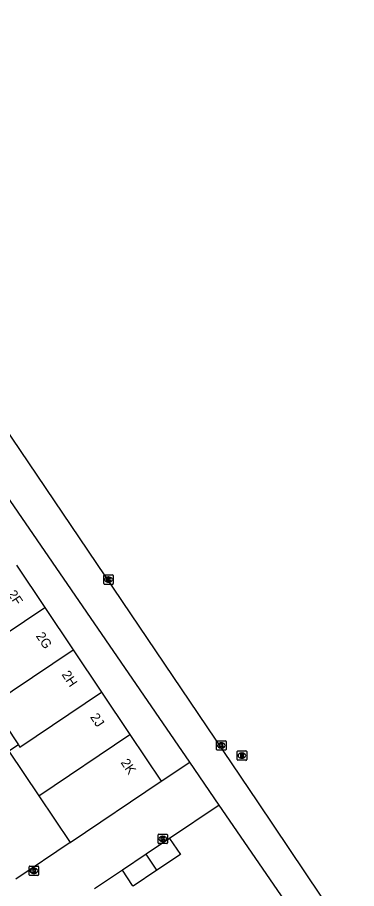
# Model space of a CAD drawing. Extents: x 158352 to 159489, y 383828 to 384597.
# Drawn here: x 158827.9 to 158863.9, y 384500.3 to 384592.6 of the extents above; entities that cross this region are included whole.
import ezdxf

# ---------------------------------------------------------------- set-up
doc = ezdxf.new("R2010")
doc.units = 0
for name, color, linetype in [('IMGEO_Kolk', 7, 'Continuous'), ('IMGEO_Pand', 7, 'Continuous'), ('IMGEO_Pand_nummerreeks', 7, 'Continuous'), ('IMGEO_Rijbaan_lokaal_open', 7, 'Continuous'), ('IMGEO_Rioolput', 7, 'Continuous'), ('IMGEO_Voetpad_open', 7, 'Continuous')]:
    doc.layers.add(name, color=color, linetype=linetype)

msp = doc.modelspace()

# ---------------------------------------------------------------- linework, layer by layer
at = {"layer": 'IMGEO_Kolk'}
for p, q in [((158837.056, 384532.598), (158837.056, 384533.45)), ((158837.131, 384533.524), (158837.983, 384533.524)), ((158837.544, 384533.304), (158837.569, 384533.304)), ((158838.057, 384533.45), (158838.057, 384532.598)), ((158837.983, 384532.524), (158837.131, 384532.524)), ((158837.567, 384532.744), (158837.542, 384532.744)), ((158849.011, 384515.045), (158849.011, 384515.897)), ((158849.086, 384515.971), (158849.938, 384515.971)), ((158849.499, 384515.751), (158849.524, 384515.751)), ((158850.012, 384515.897), (158850.012, 384515.045)), ((158849.938, 384514.971), (158849.086, 384514.971)), ((158849.522, 384515.191), (158849.497, 384515.191)), ((158842.799, 384505.14), (158842.799, 384505.992)), ((158842.874, 384506.066), (158843.726, 384506.066)), ((158843.287, 384505.846), (158843.312, 384505.846)), ((158843.8, 384505.992), (158843.8, 384505.14)), ((158843.726, 384505.066), (158842.874, 384505.066)), ((158843.31, 384505.286), (158843.285, 384505.286)), ((158829.138, 384501.765), (158829.138, 384502.617)), ((158829.213, 384502.691), (158830.065, 384502.691)), ((158830.139, 384502.617), (158830.139, 384501.765)), ((158830.065, 384501.691), (158829.213, 384501.691)), ((158829.649, 384501.911), (158829.624, 384501.911)), ((158829.626, 384502.471), (158829.651, 384502.471))]:
    msp.add_line(p, q, dxfattribs=at)
for points in [[(158837.056, 384532.598), (158837.056, 384533.45)], [(158837.131, 384533.524), (158837.983, 384533.524)], [(158837.377, 384533.224), (158837.5, 384533.224), (158837.5, 384533.073), (158837.63, 384533.224), (158837.794, 384533.224), (158837.648, 384533.073), (158837.801, 384532.824), (158837.649, 384532.824), (158837.564, 384532.988), (158837.5, 384532.921), (158837.5, 384532.824), (158837.377, 384532.824), (158837.377, 384533.224)], [(158838.057, 384533.45), (158838.057, 384532.598)], [(158837.983, 384532.524), (158837.131, 384532.524)], [(158849.011, 384515.045), (158849.011, 384515.897)], [(158849.086, 384515.971), (158849.938, 384515.971)], [(158849.332, 384515.671), (158849.455, 384515.671), (158849.455, 384515.52), (158849.585, 384515.671), (158849.749, 384515.671), (158849.603, 384515.52), (158849.756, 384515.271), (158849.604, 384515.271), (158849.519, 384515.435), (158849.455, 384515.368), (158849.455, 384515.271), (158849.332, 384515.271), (158849.332, 384515.671)], [(158850.012, 384515.897), (158850.012, 384515.045)], [(158849.938, 384514.971), (158849.086, 384514.971)], [(158842.799, 384505.14), (158842.799, 384505.992)], [(158842.874, 384506.066), (158843.726, 384506.066)], [(158843.12, 384505.766), (158843.243, 384505.766), (158843.243, 384505.615), (158843.373, 384505.766), (158843.537, 384505.766), (158843.391, 384505.615), (158843.544, 384505.366), (158843.392, 384505.366), (158843.307, 384505.53), (158843.243, 384505.463), (158843.243, 384505.366), (158843.12, 384505.366), (158843.12, 384505.766)], [(158843.8, 384505.992), (158843.8, 384505.14)], [(158843.726, 384505.066), (158842.874, 384505.066)], [(158829.138, 384501.765), (158829.138, 384502.617)], [(158829.213, 384502.691), (158830.065, 384502.691)], [(158830.139, 384502.617), (158830.139, 384501.765)], [(158830.065, 384501.691), (158829.213, 384501.691)], [(158829.459, 384502.391), (158829.582, 384502.391), (158829.582, 384502.24), (158829.712, 384502.391), (158829.876, 384502.391), (158829.73, 384502.24), (158829.883, 384501.991), (158829.731, 384501.991), (158829.646, 384502.155), (158829.582, 384502.088), (158829.582, 384501.991), (158829.459, 384501.991), (158829.459, 384502.391)]]:
    msp.add_lwpolyline(points, dxfattribs=at)
for centre, start, end in [((158837.133, 384533.448), 91.55205, 178.44795), ((158837.133, 384533.448), 91.55205, 178.44795), ((158837.981, 384533.448), 1.55205, 88.44795), ((158837.981, 384533.448), 1.55205, 88.44795), ((158837.133, 384532.6), 181.55205, 268.44795), ((158837.133, 384532.6), 181.55205, 268.44795), ((158837.981, 384532.6), 271.55205, 358.44795), ((158837.981, 384532.6), 271.55205, 358.44795), ((158849.088, 384515.895), 91.55205, 178.44795), ((158849.088, 384515.895), 91.55205, 178.44795), ((158849.936, 384515.895), 1.55205, 88.44795), ((158849.936, 384515.895), 1.55205, 88.44795), ((158849.088, 384515.047), 181.55205, 268.44795), ((158849.088, 384515.047), 181.55205, 268.44795), ((158849.936, 384515.047), 271.55205, 358.44795), ((158849.936, 384515.047), 271.55205, 358.44795), ((158842.876, 384505.99), 91.55205, 178.44795), ((158842.876, 384505.99), 91.55205, 178.44795), ((158843.724, 384505.99), 1.55205, 88.44795), ((158843.724, 384505.99), 1.55205, 88.44795), ((158842.876, 384505.142), 181.55205, 268.44795), ((158842.876, 384505.142), 181.55205, 268.44795), ((158843.724, 384505.142), 271.55205, 358.44795), ((158843.724, 384505.142), 271.55205, 358.44795), ((158829.215, 384502.615), 91.55205, 178.44795), ((158829.215, 384502.615), 91.55205, 178.44795), ((158830.063, 384502.615), 1.55205, 88.44795), ((158830.063, 384502.615), 1.55205, 88.44795), ((158829.215, 384501.767), 181.55205, 268.44795), ((158829.215, 384501.767), 181.55205, 268.44795), ((158830.063, 384501.767), 271.55205, 358.44795), ((158830.063, 384501.767), 271.55205, 358.44795)]:
    msp.add_arc(centre, 0.0765, start, end, dxfattribs=at)
for centre, major_axis, ratio, start_param, end_param in [((158837.543, 384533.024), (-0.387, 0.002), 0.722429, 4.712389, 7.853982), ((158837.568, 384533.024), (-0.39, 0.002), 0.717154, 1.570796, 4.712389), ((158849.498, 384515.471), (-0.387, 0.002), 0.722429, 4.712389, 7.853982), ((158849.523, 384515.471), (-0.39, 0.002), 0.717154, 1.570796, 4.712389), ((158843.286, 384505.566), (-0.387, 0.002), 0.722429, 4.712389, 7.853982), ((158843.311, 384505.566), (-0.39, 0.002), 0.717154, 1.570796, 4.712389), ((158829.625, 384502.191), (-0.387, 0.002), 0.722429, 4.712389, 7.853982), ((158829.65, 384502.191), (-0.39, 0.002), 0.717154, 1.570796, 4.712389)]:
    msp.add_ellipse(centre, major_axis=major_axis, ratio=ratio, start_param=start_param, end_param=end_param, dxfattribs=at)
at = {"layer": 'IMGEO_Pand'}
for points in [[(158827.79, 384534.554), (158830.799, 384530.07)], [(158822.135, 384524.274), (158830.799, 384530.07)], [(158830.799, 384530.07), (158833.807, 384525.585)], [(158825.138, 384519.787), (158833.807, 384525.585)], [(158833.807, 384525.585), (158836.816, 384521.101)], [(158827.989, 384515.528), (158828.143, 384515.299), (158836.816, 384521.101)], [(158836.816, 384521.101), (158839.824, 384516.616)], [(158825.138, 384519.787), (158827.989, 384515.528)], [(158830.151, 384510.145), (158839.824, 384516.616)], [(158839.824, 384516.616), (158843.145, 384511.666)], [(158827.989, 384515.528), (158826.99, 384514.874), (158830.151, 384510.145)], [(158833.471, 384505.179), (158843.145, 384511.666)], [(158830.151, 384510.145), (158833.471, 384505.179)], [(158844.034, 384505.622), (158841.536, 384503.947)], [(158844.034, 384505.622), (158845.178, 384503.917), (158842.674, 384502.245)], [(158841.536, 384503.947), (158839.018, 384502.258)], [(158842.674, 384502.245), (158841.536, 384503.947)], [(158842.674, 384502.245), (158840.151, 384500.561), (158840.1, 384500.637), (158839.018, 384502.258)]]:
    msp.add_lwpolyline(points, dxfattribs=at)
at = {"layer": 'IMGEO_Rijbaan_lokaal_open'}
for points in [[(158797.471, 384591.965), (158820.926, 384557.346), (158853.346, 384509.504), (158863.389, 384494.566), (158863.855, 384493.983)], [(158843.145, 384511.666), (158846.175, 384513.696)], [(158849.3, 384509.154), (158846.175, 384513.696)], [(158849.3, 384509.154), (158844.034, 384505.622)], [(158833.471, 384505.179), (158827.711, 384501.32)], [(158839.018, 384502.258), (158836.079, 384500.293)]]:
    msp.add_lwpolyline(points, dxfattribs=at)
at = {"layer": 'IMGEO_Rioolput'}
for p, q in [((158851.198, 384513.963), (158851.198, 384514.815)), ((158851.273, 384514.889), (158852.125, 384514.889)), ((158851.686, 384514.669), (158851.711, 384514.669)), ((158852.199, 384514.815), (158852.199, 384513.963)), ((158852.125, 384513.889), (158851.273, 384513.889)), ((158851.709, 384514.109), (158851.684, 384514.109))]:
    msp.add_line(p, q, dxfattribs=at)
for points in [[(158851.198, 384513.963), (158851.198, 384514.815)], [(158851.273, 384514.889), (158852.125, 384514.889)], [(158851.787, 384514.587), (158851.535, 384514.589), (158851.535, 384514.189)], [(158852.199, 384514.815), (158852.199, 384513.963)], [(158852.125, 384513.889), (158851.273, 384513.889)], [(158851.535, 384514.189), (158851.659, 384514.189), (158851.659, 384514.351), (158851.67, 384514.351)], [(158851.713, 384514.508), (158851.659, 384514.508), (158851.659, 384514.427)], [(158851.659, 384514.427), (158851.711, 384514.427)], [(158851.717, 384514.322), (158851.788, 384514.189), (158851.928, 384514.189), (158851.863, 384514.315)]]:
    msp.add_lwpolyline(points, dxfattribs=at)
for centre, radius, start, end in [((158851.275, 384514.813), 0.0765, 91.55205, 178.44795), ((158851.275, 384514.813), 0.0765, 91.55205, 178.44795), ((158851.786, 384514.477), 0.109, 350.36119, 89.41601), ((158852.123, 384514.813), 0.0765, 1.55205, 88.44795), ((158852.123, 384514.813), 0.0765, 1.55205, 88.44795), ((158851.275, 384513.965), 0.0765, 181.55205, 268.44795), ((158851.275, 384513.965), 0.0765, 181.55205, 268.44795), ((158851.669, 384514.298), 0.0533, 26.02933, 88.69889), ((158851.695, 384514.616), 0.19, 274.7715, 282.96867), ((158851.719, 384514.412), 0.0964, 77.00612, 93.18647), ((158851.733, 384514.469), 0.0378, 276.66336, 79.67722), ((158851.784, 384514.477), 0.112, 277.58423, 350.98172), ((158851.768, 384514.262), 0.108, 29.51342, 73.79051), ((158852.123, 384513.965), 0.0765, 271.55205, 358.44795), ((158852.123, 384513.965), 0.0765, 271.55205, 358.44795)]:
    msp.add_arc(centre, radius, start, end, dxfattribs=at)
for centre, major_axis, ratio, start_param, end_param in [((158851.685, 384514.389), (-0.387, 0.002), 0.722429, 4.712389, 7.853982), ((158851.71, 384514.389), (-0.39, 0.002), 0.717154, 1.570796, 4.712389)]:
    msp.add_ellipse(centre, major_axis=major_axis, ratio=ratio, start_param=start_param, end_param=end_param, dxfattribs=at)
at = {"layer": 'IMGEO_Voetpad_open'}
for points in [[(158846.175, 384513.696), (158791.916, 384592.555)], [(158863.532, 384488.47), (158849.3, 384509.154)]]:
    msp.add_lwpolyline(points, dxfattribs=at)

# ---------------------------------------------------------------- texts
at = {"layer": 'IMGEO_Pand_nummerreeks'}
for s, p in [('2F', (158826.827, 384531.503)), ('2G', (158829.805, 384527.063)), ('2H', (158832.545, 384522.979)), ('2J', (158835.568, 384518.473)), ('2K', (158838.8, 384513.655))]:
    msp.add_text(s, height=1, rotation=303.85587, dxfattribs=at).set_placement(p)

doc.saveas('drawing.dxf')
